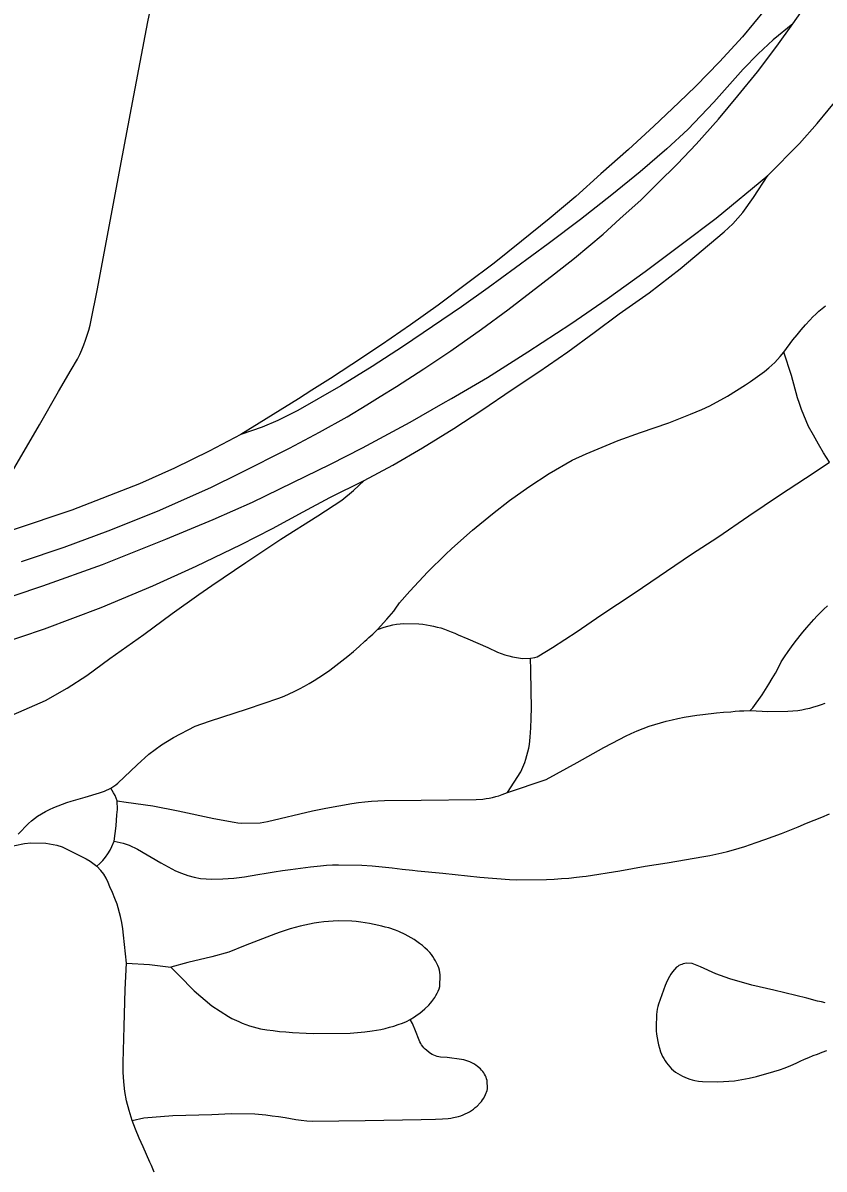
# Model space of a CAD drawing. Extents: x -59 to 82, y -3 to 49.
# Drawn here: x -14.3944 to -14.1345, y 34.4331 to 34.8049 of the extents above; entities that cross this region are included whole.
import ezdxf

# ---------------------------------------------------------------- set-up
doc = ezdxf.new("R2010")
doc.units = 0
for name, color, linetype in [('GM_X_City_Street', 7, 'Continuous'), ('GM_X_County_Road', 7, 'Continuous'), ('GM_X_Interchange_Ramps', 7, 'Continuous'), ('GM_X_Interstate_Route', 7, 'Continuous')]:
    doc.layers.add(name, color=color, linetype=linetype)

msp = doc.modelspace()

# ---------------------------------------------------------------- linework, layer by layer
at = {"layer": 'GM_X_City_Street'}
for points in [[(-14.39596, 34.54171), (-14.39255, 34.54517), (-14.39163, 34.54603), (-14.39066, 34.54682), (-14.38964, 34.54755), (-14.38836, 34.54832), (-14.38706, 34.54906), (-14.38573, 34.54974), (-14.38438, 34.55038), (-14.383, 34.55097), (-14.3816, 34.5515), (-14.38019, 34.55198), (-14.37876, 34.55241), (-14.37419, 34.55376), (-14.36953, 34.55514), (-14.36793, 34.55567), (-14.36584, 34.55666), (-14.36422, 34.55771), (-14.36356, 34.55823), (-14.35733, 34.56428), (-14.35352, 34.56769), (-14.34938, 34.57074), (-14.34549, 34.57311), (-14.33847, 34.57672), (-14.33384, 34.57842), (-14.32153, 34.58236), (-14.31134, 34.58581), (-14.30966, 34.58651), (-14.30799, 34.58727), (-14.30634, 34.58805), (-14.3047, 34.58887), (-14.30309, 34.58973), (-14.30149, 34.59063), (-14.29991, 34.59156), (-14.29836, 34.59254), (-14.29683, 34.59354), (-14.29483, 34.59495), (-14.29286, 34.59641), (-14.29093, 34.59791), (-14.28902, 34.59945), (-14.28715, 34.60102), (-14.2853, 34.60264), (-14.28349, 34.60429), (-14.28287, 34.60493), (-14.28222, 34.60554), (-14.28154, 34.60612), (-14.28084, 34.60666), (-14.27937, 34.60811), (-14.27631, 34.61142), (-14.27403, 34.61412), (-14.27367, 34.61474), (-14.27219, 34.61673), (-14.2689, 34.62057), (-14.26304, 34.6268), (-14.25732, 34.63249), (-14.25525, 34.63443), (-14.24854, 34.64039), (-14.24209, 34.64568), (-14.23655, 34.64993), (-14.23029, 34.65436), (-14.22371, 34.65869), (-14.21623, 34.66299), (-14.21167, 34.66511), (-14.2013, 34.66945), (-14.19404, 34.67199), (-14.1848, 34.67516), (-14.17786, 34.67792), (-14.17416, 34.6795), (-14.17155, 34.68068), (-14.16578, 34.6838), (-14.15992, 34.68746), (-14.15836, 34.68851), (-14.15682, 34.68959), (-14.15531, 34.6907), (-14.15381, 34.69184), (-14.15235, 34.69302), (-14.15139, 34.69387), (-14.15045, 34.69475), (-14.14956, 34.69567), (-14.14869, 34.69662), (-14.14751, 34.69806), (-14.14456, 34.70202), (-14.14325, 34.70368), (-14.1419, 34.70532), (-14.14052, 34.70692), (-14.13911, 34.7085), (-14.13815, 34.70948), (-14.13716, 34.71043), (-14.13616, 34.71134), (-14.13511, 34.71223), (-14.13405, 34.71309)], [(-14.13271, 34.66236), (-14.13469, 34.66538), (-14.13632, 34.66822), (-14.13792, 34.6711), (-14.13948, 34.67398), (-14.14029, 34.67581), (-14.14106, 34.67764), (-14.14179, 34.6795), (-14.14247, 34.68138), (-14.1431, 34.68327), (-14.14506, 34.69052), (-14.14751, 34.69806)], [(-14.27937, 34.60811), (-14.27716, 34.60885), (-14.27439, 34.60962), (-14.27319, 34.6098), (-14.27197, 34.60995), (-14.27076, 34.61004), (-14.2659, 34.60995), (-14.26469, 34.60982), (-14.2635, 34.60965), (-14.26232, 34.60946), (-14.26114, 34.60922), (-14.25997, 34.60893), (-14.25881, 34.60861), (-14.25766, 34.60825), (-14.25653, 34.60785), (-14.25541, 34.6074), (-14.25432, 34.60692), (-14.25323, 34.6064), (-14.25, 34.60506), (-14.24678, 34.60368), (-14.24359, 34.60225), (-14.24042, 34.60078), (-14.23922, 34.60033), (-14.238, 34.59994), (-14.23677, 34.59959), (-14.23553, 34.5993), (-14.23428, 34.59905), (-14.23234, 34.59874), (-14.22971, 34.59877), (-14.22826, 34.59907), (-14.22761, 34.59928), (-14.22697, 34.59953), (-14.22256, 34.60229), (-14.21462, 34.60749), (-14.20687, 34.61282), (-14.1961, 34.61987), (-14.17744, 34.63256), (-14.16897, 34.63808), (-14.15887, 34.64495), (-14.14891, 34.65173), (-14.13765, 34.65909), (-14.13271, 34.66236)], [(-14.15841, 34.58182), (-14.15756, 34.58272), (-14.15459, 34.58691), (-14.15345, 34.58865), (-14.15236, 34.5904), (-14.1513, 34.59219), (-14.15029, 34.59399), (-14.14931, 34.59582), (-14.14837, 34.59766), (-14.14728, 34.59931), (-14.14616, 34.60094), (-14.145, 34.60255), (-14.14382, 34.60414), (-14.14136, 34.60724), (-14.14008, 34.60876), (-14.13777, 34.61141), (-14.13673, 34.61255), (-14.13566, 34.61365), (-14.13455, 34.61472), (-14.13342, 34.61576)], [(-14.23723, 34.55521), (-14.23283, 34.56191), (-14.23158, 34.56497), (-14.2312, 34.56611), (-14.23086, 34.56726), (-14.23057, 34.56843), (-14.23031, 34.56961), (-14.23009, 34.57079), (-14.22992, 34.57199), (-14.22978, 34.57318), (-14.22962, 34.57623), (-14.2295, 34.57928), (-14.22942, 34.58279), (-14.2295, 34.58812), (-14.2296, 34.59498), (-14.22971, 34.59877)], [(-14.36386, 34.55255), (-14.36089, 34.55216), (-14.35226, 34.55095), (-14.34406, 34.54933), (-14.33245, 34.54683), (-14.32587, 34.54562), (-14.32467, 34.54547), (-14.32347, 34.54535), (-14.31743, 34.54547), (-14.31623, 34.54562), (-14.31504, 34.54581), (-14.30039, 34.54931), (-14.29615, 34.55015), (-14.29189, 34.55093), (-14.28763, 34.55167), (-14.28553, 34.55197), (-14.28344, 34.55221), (-14.28133, 34.5524), (-14.27923, 34.55254), (-14.27712, 34.55262), (-14.26521, 34.55278), (-14.24735, 34.55298), (-14.24521, 34.55313), (-14.24414, 34.55326), (-14.24308, 34.55344), (-14.24202, 34.55366), (-14.24099, 34.55392), (-14.23995, 34.55422), (-14.23893, 34.55456), (-14.23723, 34.55521), (-14.22466, 34.55942), (-14.21457, 34.56499), (-14.20597, 34.56982), (-14.20078, 34.57258), (-14.19891, 34.57351), (-14.19701, 34.57439), (-14.1951, 34.57524), (-14.19317, 34.57603), (-14.19122, 34.57679), (-14.18939, 34.57736), (-14.18754, 34.57789), (-14.18568, 34.57838), (-14.18381, 34.57883), (-14.18194, 34.57924), (-14.1799, 34.57964), (-14.17786, 34.57999), (-14.17581, 34.58029), (-14.17376, 34.58056), (-14.16939, 34.58106), (-14.16706, 34.58128), (-14.16474, 34.58145), (-14.16332, 34.58161), (-14.16189, 34.58172), (-14.16047, 34.58179), (-14.15841, 34.58182), (-14.15454, 34.58162), (-14.15288, 34.58153), (-14.14627, 34.58161), (-14.14461, 34.58174), (-14.14297, 34.5819), (-14.14167, 34.58211), (-14.14039, 34.58236), (-14.13911, 34.58266), (-14.13784, 34.58299), (-14.13658, 34.58336), (-14.13534, 34.58378), (-14.13411, 34.58423)], [(-14.40018, 34.53747), (-14.3939, 34.53875), (-14.39186, 34.53895), (-14.387, 34.53879), (-14.38577, 34.53864), (-14.38456, 34.53843), (-14.38336, 34.53818), (-14.38166, 34.53758), (-14.37383, 34.53375), (-14.37254, 34.533), (-14.37042, 34.53134), (-14.36942, 34.53224), (-14.36847, 34.53322), (-14.3676, 34.53427), (-14.36681, 34.53539), (-14.36611, 34.53656), (-14.3655, 34.53778), (-14.36482, 34.53952), (-14.36416, 34.5444), (-14.36388, 34.54804), (-14.36371, 34.54969), (-14.36386, 34.55255), (-14.36445, 34.55425), (-14.36503, 34.55519), (-14.36584, 34.55666)], [(-14.36482, 34.53952), (-14.36284, 34.53907), (-14.36187, 34.5388), (-14.3609, 34.53848), (-14.35995, 34.53813), (-14.35902, 34.53776), (-14.3581, 34.53734), (-14.3572, 34.53689), (-14.34966, 34.53239), (-14.34487, 34.52986), (-14.3429, 34.52904), (-14.34088, 34.52835), (-14.33883, 34.5278), (-14.33674, 34.52738), (-14.33307, 34.5271), (-14.32954, 34.5272), (-14.32777, 34.52732), (-14.32601, 34.52748), (-14.32426, 34.52769), (-14.3225, 34.52794), (-14.31813, 34.52871), (-14.3155, 34.52914), (-14.31285, 34.52955), (-14.3102, 34.52993), (-14.30755, 34.53029), (-14.30431, 34.53075), (-14.30106, 34.53116), (-14.2978, 34.53152), (-14.29589, 34.53165), (-14.29398, 34.53175), (-14.29206, 34.53182), (-14.28441, 34.53172), (-14.28113, 34.53146), (-14.27785, 34.53116), (-14.27457, 34.53083), (-14.2713, 34.53044), (-14.26804, 34.53002), (-14.26643, 34.52988), (-14.25821, 34.52904), (-14.24615, 34.52777), (-14.23656, 34.52703), (-14.23413, 34.52694), (-14.22448, 34.52701), (-14.22207, 34.52714), (-14.21966, 34.52731), (-14.21725, 34.52752), (-14.21485, 34.52778), (-14.21287, 34.52802), (-14.2117, 34.52811), (-14.20074, 34.52988), (-14.19248, 34.53133), (-14.18536, 34.53242), (-14.17346, 34.53447), (-14.17153, 34.53482), (-14.16961, 34.53521), (-14.1677, 34.53564), (-14.16579, 34.53611), (-14.16391, 34.53662), (-14.16202, 34.53717), (-14.16016, 34.53776), (-14.1583, 34.53838), (-14.15646, 34.53905), (-14.15371, 34.53999), (-14.15098, 34.54097), (-14.14825, 34.54199), (-14.14554, 34.54305), (-14.14285, 34.54415), (-14.14018, 34.54529), (-14.13769, 34.54627), (-14.13521, 34.54729), (-14.13274, 34.54835)], [(-14.35181, 34.43213), (-14.35221, 34.43323), (-14.35267, 34.43431), (-14.35319, 34.43535), (-14.35542, 34.44037), (-14.35667, 34.44316), (-14.35789, 34.4461), (-14.3589, 34.4489), (-14.35995, 34.45213), (-14.36079, 34.4552), (-14.36128, 34.45831), (-14.36164, 34.46144), (-14.36185, 34.46458), (-14.36192, 34.46773), (-14.36157, 34.47937), (-14.36122, 34.49139), (-14.36082, 34.49989), (-14.36176, 34.50902), (-14.36199, 34.51104), (-14.36231, 34.51306), (-14.36273, 34.51506), (-14.36383, 34.519), (-14.36452, 34.52092), (-14.3653, 34.52281), (-14.36616, 34.52465), (-14.36669, 34.52605), (-14.36736, 34.52742), (-14.36817, 34.52873), (-14.3691, 34.52995), (-14.37042, 34.53134)], [(-14.36082, 34.49989), (-14.35337, 34.4995), (-14.34635, 34.4986), (-14.34385, 34.49602), (-14.33882, 34.49098), (-14.33311, 34.48604), (-14.32774, 34.48258), (-14.32663, 34.482), (-14.32437, 34.48094), (-14.32321, 34.48046), (-14.32204, 34.48002), (-14.32086, 34.47961), (-14.31968, 34.47924), (-14.31726, 34.47861), (-14.31522, 34.4783), (-14.31317, 34.47802), (-14.31111, 34.47779), (-14.30905, 34.47759), (-14.30698, 34.47745), (-14.30255, 34.47718), (-14.30017, 34.47708), (-14.28825, 34.47723), (-14.28586, 34.4774), (-14.28347, 34.47763), (-14.28108, 34.47791), (-14.27965, 34.47815), (-14.27823, 34.47842), (-14.27682, 34.47874), (-14.27542, 34.4791), (-14.27403, 34.47951), (-14.27265, 34.47996), (-14.27128, 34.48045), (-14.26994, 34.48098), (-14.26876, 34.48163), (-14.2673, 34.48254), (-14.26644, 34.48313), (-14.26561, 34.48373), (-14.26405, 34.48505), (-14.26273, 34.48631), (-14.2622, 34.48688), (-14.26172, 34.48749), (-14.2608, 34.48876), (-14.2604, 34.48943), (-14.26003, 34.49012), (-14.25971, 34.49083), (-14.2594, 34.49156), (-14.25916, 34.49229), (-14.25899, 34.49614), (-14.25912, 34.49691), (-14.25926, 34.49766), (-14.25946, 34.49841), (-14.25976, 34.49916), (-14.2605, 34.50064), (-14.26092, 34.50135), (-14.26137, 34.50204), (-14.26185, 34.50269), (-14.26236, 34.50334), (-14.26315, 34.50411), (-14.26396, 34.50486), (-14.26481, 34.50559), (-14.26569, 34.50628), (-14.26657, 34.50693), (-14.26749, 34.50756), (-14.26844, 34.50813), (-14.26941, 34.50868), (-14.27038, 34.5092), (-14.27247, 34.51015), (-14.27355, 34.51058), (-14.27572, 34.51131), (-14.27683, 34.51161), (-14.27795, 34.5119), (-14.28048, 34.51247), (-14.2819, 34.51275), (-14.28334, 34.51299), (-14.28478, 34.5132), (-14.28624, 34.51339), (-14.28768, 34.5135), (-14.29214, 34.51361), (-14.2937, 34.51353), (-14.29526, 34.51343), (-14.2968, 34.51329), (-14.29836, 34.51308), (-14.29989, 34.51284), (-14.30143, 34.51256), (-14.30294, 34.51223), (-14.30447, 34.51187), (-14.30609, 34.51147), (-14.30771, 34.51102), (-14.30931, 34.51053), (-14.31092, 34.51), (-14.31249, 34.50946), (-14.32231, 34.50559), (-14.32764, 34.50344), (-14.33314, 34.50198), (-14.34088, 34.50012), (-14.34635, 34.4986)], [(-14.13417, 34.487), (-14.13536, 34.48732), (-14.13656, 34.48759), (-14.14011, 34.48851), (-14.14367, 34.4894), (-14.14724, 34.49028), (-14.15081, 34.49114), (-14.15788, 34.4928), (-14.16502, 34.49486), (-14.16961, 34.49645), (-14.17458, 34.49866), (-14.17676, 34.49961), (-14.17723, 34.49974), (-14.1792, 34.49986), (-14.17969, 34.49979), (-14.18018, 34.49968), (-14.18065, 34.49952), (-14.18111, 34.49933), (-14.18155, 34.49911), (-14.18197, 34.49885), (-14.18237, 34.49855), (-14.18301, 34.49786), (-14.18361, 34.49714), (-14.18416, 34.49638), (-14.18467, 34.49558), (-14.18534, 34.49413), (-14.18598, 34.49266), (-14.18714, 34.48967), (-14.18767, 34.48816), (-14.18816, 34.48664), (-14.1884, 34.4858), (-14.1886, 34.48494), (-14.18876, 34.48408), (-14.18888, 34.48321), (-14.189, 34.47914), (-14.18893, 34.47798), (-14.18881, 34.47683), (-14.18865, 34.47568), (-14.18844, 34.47454), (-14.1882, 34.47341), (-14.1879, 34.47228), (-14.18757, 34.47118), (-14.18725, 34.47041), (-14.18689, 34.46965), (-14.18649, 34.46893), (-14.18606, 34.46822), (-14.18559, 34.46753), (-14.18508, 34.46688), (-14.18453, 34.46625), (-14.18395, 34.46566), (-14.18334, 34.46509), (-14.18265, 34.46459), (-14.18193, 34.46412), (-14.18119, 34.46369), (-14.18043, 34.4633), (-14.17965, 34.46294), (-14.17886, 34.46261), (-14.17805, 34.46233), (-14.17723, 34.46208), (-14.1764, 34.46187), (-14.17518, 34.46167), (-14.17395, 34.46153), (-14.16899, 34.4614), (-14.16352, 34.46179), (-14.16115, 34.46216), (-14.15879, 34.46259), (-14.15645, 34.46309), (-14.15074, 34.46473), (-14.14891, 34.46533), (-14.1471, 34.46599), (-14.1453, 34.4667), (-14.14353, 34.46745), (-14.14218, 34.46812), (-14.1408, 34.46875), (-14.13941, 34.46935), (-14.13799, 34.4699), (-14.13657, 34.47042), (-14.13507, 34.47101), (-14.13356, 34.47157)], [(-14.3589, 34.4489), (-14.35521, 34.44978), (-14.34574, 34.45048), (-14.33312, 34.45083), (-14.3267, 34.45114), (-14.31919, 34.45099), (-14.31559, 34.45066), (-14.31351, 34.45042), (-14.31143, 34.45014), (-14.30936, 34.4498), (-14.30761, 34.44948), (-14.30585, 34.4492), (-14.30409, 34.44897), (-14.30232, 34.44878), (-14.30043, 34.44866), (-14.28338, 34.44889), (-14.26523, 34.44915), (-14.26056, 34.44929), (-14.25822, 34.44942), (-14.25644, 34.44955), (-14.25555, 34.44968), (-14.25467, 34.44984), (-14.25304, 34.45021), (-14.25231, 34.45043), (-14.25158, 34.45069), (-14.25087, 34.45099), (-14.25018, 34.45133), (-14.24951, 34.4517), (-14.24885, 34.45211), (-14.24823, 34.45256), (-14.24762, 34.45304), (-14.24705, 34.45355), (-14.24606, 34.45458), (-14.24564, 34.45508), (-14.24525, 34.45561), (-14.2449, 34.45616), (-14.24429, 34.45733), (-14.24382, 34.45855), (-14.24371, 34.4591), (-14.24382, 34.46185), (-14.24397, 34.46238), (-14.24415, 34.4629), (-14.24437, 34.4634), (-14.24462, 34.46388), (-14.2449, 34.46435), (-14.24522, 34.46479), (-14.24557, 34.4652), (-14.24594, 34.4656), (-14.2469, 34.46642), (-14.24747, 34.46684), (-14.24808, 34.46722), (-14.2487, 34.46756), (-14.24935, 34.46786), (-14.25002, 34.46812), (-14.2507, 34.46834), (-14.25139, 34.46851), (-14.2521, 34.46864), (-14.25365, 34.46891), (-14.25521, 34.46914), (-14.25678, 34.4693), (-14.25892, 34.46946), (-14.25948, 34.46955), (-14.26004, 34.46968), (-14.26058, 34.46985), (-14.26112, 34.47006), (-14.26163, 34.47031), (-14.26213, 34.4706), (-14.2626, 34.47092), (-14.2635, 34.47164), (-14.26392, 34.47203), (-14.26433, 34.47246), (-14.26469, 34.4729), (-14.26503, 34.47338), (-14.26533, 34.47387), (-14.26561, 34.47438), (-14.26584, 34.47491), (-14.26703, 34.47794), (-14.26805, 34.48032), (-14.26876, 34.48163)]]:
    msp.add_lwpolyline(points, dxfattribs=at)
at = {"layer": 'GM_X_County_Road'}
for points in [[(-14.38902, 34.67455), (-14.3828, 34.68529), (-14.37871, 34.69235), (-14.37671, 34.6958), (-14.37596, 34.69731), (-14.37527, 34.69884), (-14.37463, 34.7004), (-14.37404, 34.70198), (-14.37351, 34.70358), (-14.37304, 34.7052), (-14.37262, 34.70683), (-14.37226, 34.70847), (-14.37034, 34.71803), (-14.3673, 34.73423), (-14.36289, 34.75781), (-14.35836, 34.78136), (-14.35389, 34.80519), (-14.35292, 34.80988), (-14.35091, 34.82075), (-14.34698, 34.84076), (-14.34358, 34.85639), (-14.34261, 34.86084), (-14.34018, 34.8735)], [(-14.42287, 34.58337), (-14.41875, 34.5916), (-14.4183, 34.59852), (-14.41822, 34.59984), (-14.41736, 34.60692), (-14.41659, 34.61314), (-14.4157, 34.62045), (-14.41481, 34.62384), (-14.41386, 34.62747), (-14.41149, 34.6341), (-14.41042, 34.63649), (-14.40939, 34.6388), (-14.40757, 34.64286), (-14.39924, 34.6569), (-14.38902, 34.67455)]]:
    msp.add_lwpolyline(points, dxfattribs=at)
at = {"layer": 'GM_X_Interchange_Ramps'}
for points in [[(-14.15378, 34.80895), (-14.1609, 34.8003), (-14.16836, 34.79225), (-14.17609, 34.78434), (-14.18155, 34.779), (-14.18968, 34.77132), (-14.19791, 34.76383), (-14.20686, 34.75588), (-14.21504, 34.7486), (-14.22368, 34.74136), (-14.23269, 34.73408), (-14.24152, 34.72693), (-14.25046, 34.72025), (-14.25963, 34.71334), (-14.26863, 34.70689), (-14.27808, 34.70045), (-14.28768, 34.69404), (-14.29458, 34.68954), (-14.30064, 34.68571)], [(-14.14459, 34.80453), (-14.15096, 34.79933), (-14.15585, 34.79486), (-14.16074, 34.78987), (-14.17019, 34.77914), (-14.17867, 34.7703), (-14.18549, 34.76403), (-14.19419, 34.75658), (-14.20333, 34.74913), (-14.21354, 34.74108), (-14.22402, 34.73323), (-14.23459, 34.72544), (-14.2435, 34.71897), (-14.25213, 34.7128), (-14.26151, 34.70641), (-14.27087, 34.69998), (-14.28111, 34.69345), (-14.29127, 34.68715), (-14.30515, 34.67915), (-14.31171, 34.67592), (-14.3168, 34.67379), (-14.32364, 34.67139)], [(-14.4029, 34.6031), (-14.38738, 34.60831), (-14.36899, 34.61531), (-14.35222, 34.62226), (-14.33815, 34.6287), (-14.32359, 34.63571), (-14.31347, 34.6409), (-14.30342, 34.64627), (-14.29486, 34.65094), (-14.28366, 34.65649), (-14.27441, 34.66143), (-14.26475, 34.66703), (-14.25463, 34.67331), (-14.2455, 34.67931), (-14.23564, 34.68594), (-14.22704, 34.69172), (-14.21765, 34.69823), (-14.20902, 34.70444), (-14.20093, 34.7105), (-14.19118, 34.71728), (-14.18114, 34.72505), (-14.16691, 34.73713), (-14.16408, 34.73972), (-14.16087, 34.74342), (-14.15742, 34.74823), (-14.15271, 34.75538)], [(-14.30064, 34.68571), (-14.30496, 34.68296), (-14.32364, 34.67139), (-14.334, 34.66593), (-14.34525, 34.6604), (-14.35656, 34.65539), (-14.37854, 34.64679), (-14.39757, 34.64042), (-14.41042, 34.63649), (-14.41532, 34.63499), (-14.4195, 34.63367)], [(-14.42019, 34.57304), (-14.41668, 34.57371), (-14.41313, 34.57465), (-14.40943, 34.57576), (-14.40295, 34.57824), (-14.39568, 34.58128), (-14.3871, 34.58513), (-14.38004, 34.58909), (-14.37368, 34.59322), (-14.36622, 34.59869), (-14.35518, 34.60655), (-14.34594, 34.61335), (-14.33732, 34.61943), (-14.33307, 34.62241), (-14.32208, 34.6299), (-14.31074, 34.63744), (-14.29872, 34.64494), (-14.29093, 34.65009), (-14.28711, 34.65317), (-14.28366, 34.65649)]]:
    msp.add_lwpolyline(points, dxfattribs=at)
at = {"layer": 'GM_X_Interstate_Route'}
for points in [[(-14.25804, 34.6815), (-14.25536, 34.68303), (-14.24368, 34.68985), (-14.23055, 34.69819), (-14.21665, 34.70729), (-14.2048, 34.71536), (-14.19249, 34.72425), (-14.18044, 34.73327), (-14.16948, 34.74158), (-14.15271, 34.75538), (-14.14249, 34.76576), (-14.13677, 34.77224), (-14.12954, 34.78092), (-14.12274, 34.78976), (-14.11781, 34.79656), (-14.11317, 34.80355), (-14.10877, 34.8103), (-14.10411, 34.81812), (-14.09807, 34.829), (-14.09763, 34.82991)], [(-14.27845, 34.68366), (-14.27322, 34.6869), (-14.26429, 34.69271), (-14.25558, 34.69849), (-14.24557, 34.7055), (-14.2371, 34.71181), (-14.22194, 34.72352), (-14.21548, 34.72855), (-14.20618, 34.73631), (-14.20072, 34.74137), (-14.19382, 34.74748), (-14.18857, 34.75277), (-14.18208, 34.75912), (-14.17599, 34.76552), (-14.16874, 34.7736), (-14.16244, 34.78116), (-14.15606, 34.78902), (-14.14979, 34.79731), (-14.14459, 34.80453), (-14.13885, 34.81282)], [(-14.39485, 34.63016), (-14.38104, 34.63479), (-14.36678, 34.64011), (-14.35073, 34.64655), (-14.34123, 34.65071), (-14.33325, 34.65431), (-14.3242, 34.65877), (-14.30787, 34.66693), (-14.29817, 34.6721), (-14.28919, 34.67713), (-14.2828, 34.68096), (-14.27845, 34.68366)], [(-14.40631, 34.61616), (-14.38798, 34.62224), (-14.36861, 34.62923), (-14.34801, 34.63737), (-14.33263, 34.64379), (-14.31993, 34.64946), (-14.30686, 34.65575), (-14.29455, 34.66171), (-14.28419, 34.66701), (-14.26876, 34.67539), (-14.25804, 34.6815)]]:
    msp.add_lwpolyline(points, dxfattribs=at)

doc.saveas('drawing.dxf')
